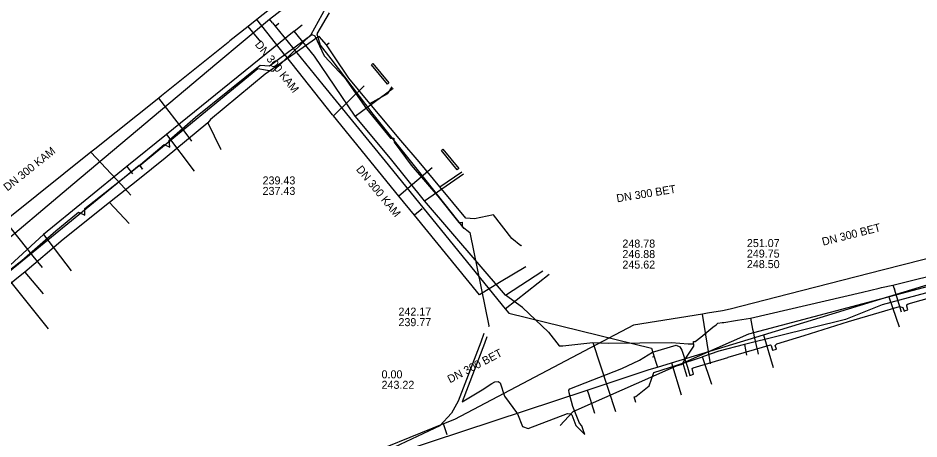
# Model space of a CAD drawing. Extents: x -598233 to -596890, y -1157848 to -1156431.
# Drawn here: x -597274.3 to -597184.3, y -1157426.6 to -1157384.6 of the extents above; entities that cross this region are included whole.
import ezdxf

# ---------------------------------------------------------------- set-up
doc = ezdxf.new("R2010")
doc.units = 0
for name, color, linetype in [('Vrstva 12', 7, 'Continuous'), ('Vrstva 13', 7, 'Continuous'), ('Vrstva 16', 7, 'Continuous'), ('Vrstva 3', 7, 'Continuous'), ('Vrstva 42', 7, 'Continuous'), ('Vrstva 55', 7, 'Continuous'), ('Vrstva 9', 7, 'Continuous')]:
    doc.layers.add(name, color=color, linetype=linetype)

msp = doc.modelspace()

# ---------------------------------------------------------------- linework, layer by layer
at = {"layer": 'Vrstva 12'}
for points in [[(-597243.51, -1157387.24), (-597244.24, -1157386.4), (-597244.37, -1157386.49), (-597248.88, -1157389.65), (-597249.62, -1157390.17), (-597255.1, -1157394.7), (-597255.37, -1157395.03)], [(-597243.51, -1157387.24), (-597243.24, -1157387.03)], [(-597239.18, -1157393.12), (-597241.26, -1157390.57), (-597242.77, -1157388.33), (-597243.51, -1157387.24)], [(-597239.18, -1157393.12), (-597237.37, -1157392.12), (-597236.95, -1157391.43)], [(-597232.17, -1157401.44), (-597234.25, -1157398.93), (-597236.06, -1157396.79), (-597239.18, -1157393.12)], [(-597255.37, -1157395.03), (-597259.61, -1157398.55), (-597262.37, -1157400.75), (-597265.19, -1157403.01)], [(-597255.37, -1157395.03), (-597254.1, -1157397.62), (-597254.03, -1157397.71)], [(-597232.17, -1157401.44), (-597229.99, -1157399.94)], [(-597224.01, -1157407.24), (-597224.09, -1157407.31), (-597224.97, -1157406.6), (-597226.82, -1157404.24), (-597228.71, -1157404.62), (-597229.58, -1157404.56), (-597232.17, -1157401.44)], [(-597265.19, -1157403.01), (-597269.8, -1157406.69), (-597273.65, -1157409.96)], [(-597265.19, -1157403.01), (-597263.21, -1157405.09)], [(-597273.65, -1157409.96), (-597274.43, -1157410.59), (-597277.58, -1157413.19), (-597280.32, -1157415.43)], [(-597273.65, -1157409.96), (-597271.8, -1157412.13)], [(-597179.69, -1157410.98), (-597187.99, -1157413.23), (-597191.64, -1157414.68), (-597201.75, -1157417.17)], [(-597201.75, -1157417.17), (-597204.31, -1157417.86), (-597205.92, -1157418.4)], [(-597201.75, -1157417.17), (-597201.54, -1157418.23)], [(-597212.59, -1157422.99), (-597212.77, -1157422.42), (-597212.58, -1157422.36), (-597211.25, -1157421.32), (-597210.8, -1157419.97), (-597206.83, -1157418.71), (-597205.92, -1157418.4)], [(-597204.99, -1157421.16), (-597205.92, -1157418.4)]]:
    msp.add_lwpolyline(points, dxfattribs=at)
at = {"layer": 'Vrstva 13'}
for p, q in [((-597249.212, -1157384.67), (-597220.93, -1157362.74)), ((-597248.898, -1157385.042), (-597249.212, -1157384.67)), ((-597248.898, -1157385.042), (-597248.621, -1157385.383)), ((-597248.621, -1157385.383), (-597248.266, -1157385.086)), ((-597277.257, -1157408.213), (-597271.307, -1157415.616)), ((-597225.635, -1157413.603), (-597221.269, -1157410.148)), ((-597199.852, -1157416.205), (-597198.857, -1157419.475)), ((-597210.77, -1157418.403), (-597210.923, -1157418.449)), ((-597210.603, -1157418.935), (-597210.443, -1157419.438)), ((-597211.271, -1157419.691), (-597210.443, -1157419.438)), ((-597209.04, -1157419.01), (-597208.048, -1157422.198))]:
    msp.add_line(p, q, dxfattribs=at)
for points in [[(-597316.509, -1157428.953), (-597309.69, -1157435.445), (-597308.934, -1157434.811), (-597294.675, -1157422.841), (-597278.442, -1157409.209), (-597277.257, -1157408.213), (-597268.863, -1157401.168), (-597254.472, -1157389.086), (-597249.212, -1157384.67)], [(-597248.621, -1157385.383), (-597243.853, -1157391.235), (-597237.64, -1157398.863), (-597225.635, -1157413.603), (-597225.274, -1157414.044), (-597211.04, -1157417.543), (-597210.77, -1157418.403), (-597210.603, -1157418.935)], [(-597210.443, -1157419.438), (-597209.04, -1157419.01), (-597199.852, -1157416.205), (-597187.307, -1157412.375), (-597175.734, -1157408.842), (-597173.048, -1157408.177), (-597170.466, -1157407.536), (-597146.089, -1157401.495), (-597140.392, -1157403.824)], [(-597187.307, -1157412.375), (-597187.264, -1157412.502), (-597186.295, -1157415.413)], [(-597265.238, -1157440.304), (-597264.941, -1157440.192), (-597263.462, -1157439.646), (-597256.778, -1157437.167), (-597253.347, -1157435.894), (-597249.419, -1157433.953), (-597240.249, -1157429.423), (-597239.18, -1157428.895), (-597217.441, -1157421.729), (-597211.271, -1157419.691)], [(-597217.441, -1157421.729), (-597217.323, -1157422.108), (-597216.719, -1157424.04)]]:
    msp.add_lwpolyline(points, dxfattribs=at)
at = {"layer": 'Vrstva 16'}
for points in [[(-597246.72, -1157385.88), (-597245.94, -1157385.25)], [(-597223.92, -1157413.48), (-597225.62, -1157412.25), (-597233.72, -1157402.83), (-597237.12, -1157398.6), (-597240.63, -1157394.36), (-597244.69, -1157388.39), (-597246.72, -1157385.88), (-597259.5, -1157396.21), (-597263.44, -1157399.4), (-597271.78, -1157406.19), (-597275.11, -1157409.27), (-597279.22, -1157412.08), (-597285.28, -1157417.35), (-597297.14, -1157427.13), (-597300.56, -1157429.07), (-597304.45, -1157432.33), (-597304.87, -1157432.68), (-597310.66, -1157427.23)], [(-597240.63, -1157394.36), (-597236.85, -1157391.56)], [(-597259.5, -1157396.21), (-597256.74, -1157399.85)], [(-597263.44, -1157399.4), (-597262.882, -1157400.126)], [(-597233.72, -1157402.83), (-597229.82, -1157400.14)], [(-597271.78, -1157406.19), (-597269.02, -1157409.82)], [(-597206.84, -1157417.12), (-597206.84, -1157416.89), (-597206.67, -1157416.89), (-597206.09, -1157416.45), (-597204.91, -1157415.46), (-597204.57, -1157415.21), (-597204.39, -1157415.06), (-597203.97, -1157414.98), (-597203.79, -1157414.97), (-597202.63, -1157414.78), (-597202.43, -1157414.76), (-597201.15, -1157414.55), (-597189.94, -1157411.96), (-597188.29, -1157411.54), (-597188.04, -1157411.49), (-597186.9, -1157411.25), (-597175.38, -1157408.4)], [(-597225.62, -1157412.25), (-597221.88, -1157409.83)], [(-597186.9, -1157411.25), (-597186.84, -1157411.426), (-597186.76, -1157411.66)], [(-597186.05, -1157413.94), (-597186.76, -1157411.66)], [(-597223.92, -1157413.48), (-597221.31, -1157415.96), (-597220.27, -1157417.3), (-597219.88, -1157417.32), (-597216.88, -1157416.99), (-597215.37, -1157417.06), (-597209.03, -1157416.98)], [(-597201.15, -1157414.55), (-597200.94, -1157415.64), (-597200.85, -1157416.028), (-597200.799, -1157416.25), (-597200.49, -1157417.59), (-597200.476, -1157417.656), (-597200.37, -1157418.16)], [(-597216.88, -1157416.99), (-597214.61, -1157423.88)], [(-597209.03, -1157416.98), (-597207.36, -1157417.11), (-597206.84, -1157417.12), (-597206.84, -1157417.17), (-597206.84, -1157417.33), (-597207.682, -1157418.652), (-597207.91, -1157419.01), (-597208.07, -1157419.21), (-597208.104, -1157419.22), (-597208.56, -1157419.36)], [(-597207.91, -1157419.01), (-597207.83, -1157419.28)], [(-597207.83, -1157419.28), (-597207.63, -1157419.95)], [(-597207.63, -1157419.95), (-597207.51, -1157420.36)]]:
    msp.add_lwpolyline(points, dxfattribs=at)
at = {"layer": 'Vrstva 3'}
for points in [[(-597238.87, -1157389.12), (-597237.26, -1157391.04), (-597237.41, -1157391.17), (-597239.02, -1157389.25)], [(-597231.87, -1157397.66), (-597230.29, -1157399.59), (-597230.44, -1157399.72), (-597232.02, -1157397.79)]]:
    msp.add_lwpolyline(points, close=True, dxfattribs=at)
at = {"layer": 'Vrstva 42'}
for points in [[(-597277.656, -1157411.658), (-597273.95, -1157408.774), (-597270.557, -1157405.832), (-597268.281, -1157403.967), (-597267.652, -1157404.274), (-597267.644, -1157403.595), (-597265.629, -1157402.005), (-597262.088, -1157399.212), (-597259.716, -1157397.202), (-597259.164, -1157397.455), (-597259.209, -1157396.759), (-597256.592, -1157394.459), (-597250.146, -1157389.274), (-597249.189, -1157389.344), (-597244.954, -1157386.196), (-597244.653, -1157386.345), (-597243.74, -1157388.354), (-597241.698, -1157390.511), (-597239.49, -1157393.633), (-597237.108, -1157396.563), (-597236.758, -1157396.565), (-597236.725, -1157396.955), (-597235.027, -1157399.262), (-597232.373, -1157402.355), (-597230.279, -1157405.007), (-597229.946, -1157404.952), (-597229.945, -1157405.377), (-597229.174, -1157405.999), (-597227.281, -1157415.311), (-597227.316, -1157415.405)], [(-597217.812, -1157425.794), (-597217.988, -1157425.289), (-597218.236, -1157425.037), (-597218.878, -1157423.358), (-597219.244, -1157422.016), (-597219.295, -1157421.755), (-597219.196, -1157421.616), (-597213.987, -1157419.571), (-597212.212, -1157418.733), (-597210.928, -1157417.961), (-597208.565, -1157417.259), (-597208.194, -1157417.416), (-597207.986, -1157417.76), (-597207.435, -1157419.453), (-597207.212, -1157420.262), (-597207.109, -1157420.228), (-597206.826, -1157420.137), (-597206.952, -1157419.59), (-597206.849, -1157419.506), (-597203.411, -1157418.485), (-597203.364, -1157418.444), (-597199.15, -1157417.228), (-597199.074, -1157417.29), (-597198.93, -1157417.755), (-597198.806, -1157417.72), (-597198.548, -1157417.639), (-597198.655, -1157417.292), (-597198.514, -1157417.11), (-597195.764, -1157416.287), (-597191.352, -1157414.87), (-597188.267, -1157413.981), (-597186.239, -1157413.37), (-597185.898, -1157413.47), (-597185.78, -1157413.847), (-597185.633, -1157413.798), (-597185.401, -1157413.723), (-597185.517, -1157413.35), (-597185.512, -1157413.229), (-597185.39, -1157413.104), (-597182.79, -1157412.382)], [(-597227.775, -1157416.093), (-597228.079, -1157416.938), (-597230.36, -1157422.856), (-597231, -1157424.043), (-597232.162, -1157425.313), (-597238.419, -1157428.236), (-597238.724, -1157428.409), (-597238.809, -1157428.644), (-597238.181, -1157431.506), (-597238.436, -1157431.605)], [(-597227.471, -1157416.428), (-597227.706, -1157417.079), (-597229.947, -1157422.891), (-597227.96, -1157421.701), (-597226.974, -1157421.073), (-597226.697, -1157420.897), (-597226.337, -1157420.871), (-597226.146, -1157421.001), (-597225.722, -1157422.338), (-597224.418, -1157424.103), (-597223.918, -1157425.382), (-597223.344, -1157425.558), (-597219.434, -1157424.079), (-597219.078, -1157424.115), (-597218.985, -1157424.198), (-597218.58, -1157425.258), (-597217.684, -1157426.165), (-597217.812, -1157425.794)]]:
    msp.add_lwpolyline(points, dxfattribs=at)
at = {"layer": 'Vrstva 55'}
for points in [[(-597345.05, -1157454.85), (-597344.37, -1157454.64), (-597339.99, -1157460.69), (-597324.04, -1157447.73), (-597320.07, -1157445.38), (-597319.59, -1157446.67), (-597319.99, -1157445.38), (-597301.84, -1157431.2), (-597294.62, -1157425.6), (-597294.54, -1157426.01), (-597294.71, -1157425.52), (-597276.88, -1157411.34), (-597276.79, -1157411.66), (-597277.04, -1157411.34), (-597262.21, -1157399.26), (-597261.88, -1157399.67), (-597262.13, -1157399.26), (-597250.37, -1157389.62), (-597248.83, -1157389.86), (-597245.02, -1157386.21), (-597243.57, -1157383.54)], [(-597243.24, -1157384.03), (-597244.46, -1157386.13), (-597244.13, -1157387.27), (-597243.08, -1157388.65), (-597238.87, -1157394.16), (-597234.33, -1157399.83), (-597229.79, -1157405.58)], [(-597146.578, -1157402.841), (-597158.53, -1157404.22), (-597175.237, -1157409.224), (-597201.34, -1157416.138), (-597218.876, -1157423.915), (-597220.158, -1157425.286)]]:
    msp.add_lwpolyline(points, dxfattribs=at)
at = {"layer": 'Vrstva 9'}
for p, q in [((-597250.076, -1157386.957), (-597251.326, -1157385.396)), ((-597239.73, -1157391.34), (-597241.1, -1157392.677)), ((-597257.632, -1157395.982), (-597260.262, -1157392.555)), ((-597241.1, -1157392.677), (-597242.814, -1157394.35)), ((-597256.95, -1157396.87), (-597257.632, -1157395.982)), ((-597264.024, -1157401.206), (-597267.037, -1157397.982)), ((-597232.95, -1157399.54), (-597234.469, -1157400.823)), ((-597234.469, -1157400.823), (-597236.277, -1157402.349)), ((-597263.04, -1157402.26), (-597264.024, -1157401.206)), ((-597233.947, -1157403.62), (-597234.721, -1157404.253)), ((-597272.796, -1157408.339), (-597275.598, -1157404.84)), ((-597271.875, -1157409.49), (-597272.796, -1157408.339)), ((-597223.599, -1157409.413), (-597226.205, -1157410.988)), ((-597226.205, -1157410.988), (-597228.222, -1157412.206)), ((-597205.127, -1157419.115), (-597205.933, -1157414.144)), ((-597212.81, -1157415.26), (-597230.696, -1157424.666)), ((-597231.452, -1157426.187), (-597231.818, -1157425.121))]:
    msp.add_line(p, q, dxfattribs=at)
for points in [[(-597221.19, -1157361.63), (-597222.517, -1157362.676), (-597222.903, -1157362.98), (-597250.468, -1157384.709)], [(-597250.468, -1157384.709), (-597251.326, -1157385.396), (-597253.145, -1157386.853), (-597253.324, -1157386.996), (-597260.005, -1157392.349), (-597260.262, -1157392.555), (-597266.639, -1157397.663), (-597267.037, -1157397.982), (-597275.138, -1157404.472), (-597275.598, -1157404.84), (-597277.011, -1157405.972)], [(-597242.815, -1157394.35), (-597242.902, -1157394.241), (-597247.571, -1157388.358), (-597247.589, -1157388.335), (-597250.468, -1157384.709)], [(-597228.222, -1157412.206), (-597234.708, -1157404.269), (-597234.721, -1157404.253), (-597236.271, -1157402.356), (-597236.277, -1157402.349), (-597242.815, -1157394.35)], [(-597174.1, -1157406.237), (-597187.847, -1157409.735), (-597197.354, -1157412.155), (-597203.178, -1157413.637), (-597203.931, -1157413.821)], [(-597203.931, -1157413.821), (-597205.42, -1157414.061), (-597205.933, -1157414.144), (-597212.81, -1157415.26)], [(-597230.696, -1157424.666), (-597231.818, -1157425.121), (-597240.826, -1157428.771), (-597242.476, -1157429.44), (-597247.601, -1157431.517), (-597252.874, -1157433.654), (-597257.443, -1157435.506), (-597258.12, -1157435.78)]]:
    msp.add_lwpolyline(points, dxfattribs=at)

# ---------------------------------------------------------------- texts
at = {"layer": 'Vrstva 12'}
for s, rotation, p in [('DN 300 KAM', 308.42318, (-597250.696, -1157387.232)), ('DN 300 KAM', 38.67465, (-597275.382, -1157401.897)), ('DN 300 KAM', 309.28262, (-597240.589, -1157399.707)), ('DN 300 BET', 9.30289, (-597214.463, -1157402.981)), ('DN 300 BET', 14.26665, (-597193.883, -1157407.316)), ('DN 300 BET', 27.7394, (-597231.163, -1157421.067))]:
    msp.add_text(s, height=0.8, rotation=rotation, dxfattribs=at).set_placement(p)
for s, p in [('239.43', (-597249.889, -1157401.188)), ('237.43', (-597249.889, -1157402.238)), ('248.78', (-597213.935, -1157407.497)), ('251.07', (-597201.496, -1157407.447)), ('246.88', (-597213.935, -1157408.547)), ('249.75', (-597201.496, -1157408.497)), ('245.62', (-597213.935, -1157409.597)), ('248.50', (-597201.496, -1157409.547)), ('242.17', (-597236.311, -1157414.295)), ('239.77', (-597236.311, -1157415.345)), ('0.00', (-597238.001, -1157420.557)), ('243.22', (-597238.001, -1157421.607))]:
    msp.add_text(s, height=0.8, dxfattribs=at).set_placement(p)

doc.saveas('drawing.dxf')
